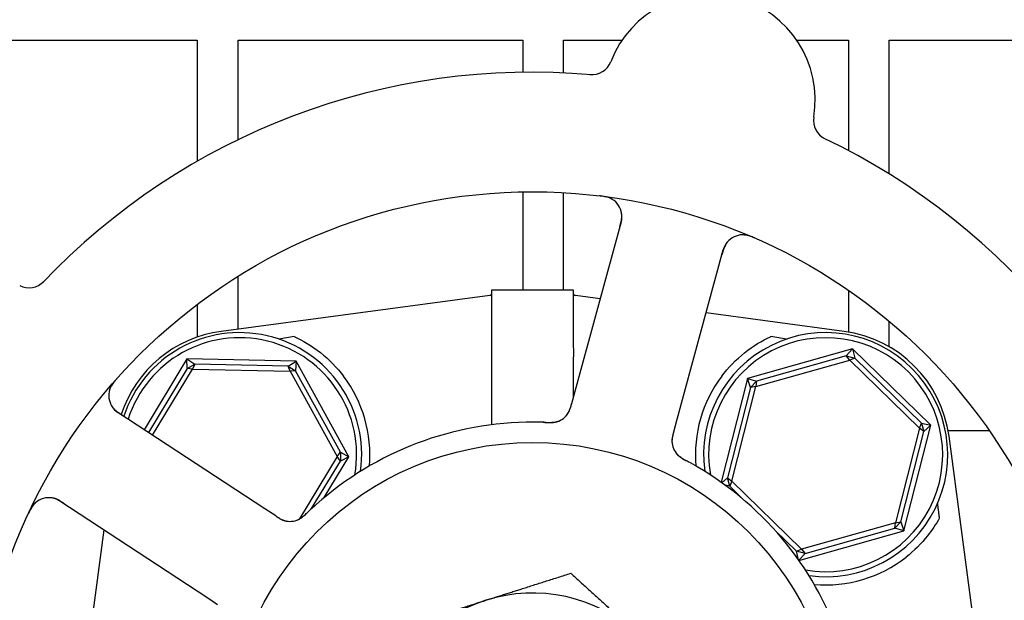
# Model space of a CAD drawing. Header units: inches. Extents: x 36 to 1719, y -84 to 1122.
# Tile 539 of 558: x 1066.39 to 1069.41, y 861.76 to 863.54. Entities that reach past the tile are written whole.
import ezdxf

# ---------------------------------------------------------------- set-up
doc = ezdxf.new("R2010")
doc.units = ezdxf.units.IN
doc.header["$LTSCALE"] = 48
doc.header["$MEASUREMENT"] = 0
doc.layers.add('Dimension (ANSI)', color=7, linetype='Continuous', lineweight=25)
doc.layers.add('Visible (ANSI)', color=7, linetype='Continuous', lineweight=30)
doc.styles.add('Note Text (ANSI)', font='tahoma.ttf')
doc.dimstyles.new('Architectural (ANSI)', dxfattribs={"dimscale": 48, "dimtxt": 0.125, "dimasz": 0.098425, "dimexe": 0.125, "dimexo": 0.0625, "dimgap": 0.031496, "dimtad": 0, "dimtih": 1, "dimtoh": 1, "dimdec": 4, "dimrnd": 1e-08, "dimzin": 3, "dimdsep": 46, "dimlunit": 4, "dimtxsty": 'Note Text (ANSI)', "dimcen": 0.09, "dimdle": 0.393701, "dimclrd": 256, "dimclre": 256, "dimclrt": 256, "dimadec": 0, "dimazin": 3, "dimtfac": 0.96, "dimtofl": 0, "dimtmove": 0, "dimatfit": 3, "dimfxl": 1, "dimfrac": 2, "dimtolj": 1, "dimtzin": 12, "dimlwd": -1, "dimlwe": -1, "dimarcsym": 0})

# ---------------------------------------------------------------- blocks, each defined once
blk = doc.blocks.new('*D17')
at = {"layer": 'Defpoints', "color": 0, "transparency": 16777216}
for p in [(1046.9177, 898.4914), (1046.9177, 757.4914), (1135.1195, 757.4914)]:
    blk.add_point(p, dxfattribs=at)
at = {"layer": 'Dimension (ANSI)', "transparency": 16777216}
for p, q in [((1049.9177, 898.4914), (1141.1195, 898.4914)), ((1135.1195, 893.767), (1135.1195, 837.1221)), ((1135.1195, 762.2158), (1135.1195, 827.8607)), ((1049.9177, 757.4914), (1141.1195, 757.4914))]:
    blk.add_line(p, q, dxfattribs=at)
for points in [[(1134.3321, 893.767), (1135.9069, 893.767), (1135.1195, 898.4914)], [(1134.3321, 762.2158), (1135.9069, 762.2158), (1135.1195, 757.4914)]]:
    blk.add_solid(points, dxfattribs=at)
at = {"layer": 'Dimension (ANSI)', "transparency": 16777216, "insert": (1125.0215, 835.6103), "char_height": 6, "attachment_point": 1, "style": 'Note Text (ANSI)'}
blk.add_mtext('\\A1;11\'-9"', dxfattribs=at)

msp = doc.modelspace()

# ---------------------------------------------------------------- linework, layer by layer
at = {"layer": 'Visible (ANSI)'}
for p, q in [((1066.06018, 863.47765), (1066.93518, 863.47765)), ((1066.93518, 863.47765), (1066.93518, 863.1053)), ((1067.06018, 863.17122), (1067.06018, 863.47765)), ((1067.06018, 863.47765), (1067.93518, 863.47765)), ((1067.93518, 863.47765), (1067.93518, 863.37868)), ((1068.06018, 863.37671), (1068.06018, 863.47765)), ((1068.06018, 863.47765), (1068.23988, 863.47765)), ((1068.77574, 863.47765), (1068.93518, 863.47765)), ((1068.93518, 863.47765), (1068.93518, 863.13813)), ((1069.06018, 863.06636), (1069.06018, 863.47765)), ((1069.06018, 863.47765), (1069.93518, 863.47765)), ((1067.93518, 863.01114), (1067.93518, 862.71015)), ((1068.06018, 862.71015), (1068.06018, 863.00874)), ((1068.2371, 862.91876), (1068.09516, 862.39845)), ((1068.40871, 862.31292), (1068.55064, 862.83323)), ((1067.06018, 862.58969), (1067.06018, 862.75194)), ((1067.84003, 862.53654), (1067.84003, 862.71015)), ((1067.84003, 862.71015), (1068.09003, 862.71015)), ((1068.09003, 862.71015), (1068.09003, 862.53654)), ((1068.93518, 862.70901), (1068.93518, 862.58075)), ((1066.93518, 862.66587), (1066.93518, 862.56545)), ((1067.83324, 862.6926), (1067.00836, 862.5828)), ((1068.17265, 862.68251), (1068.09681, 862.6926)), ((1068.92169, 862.5828), (1068.49772, 862.63923)), ((1069.06018, 862.53556), (1069.06018, 862.61393)), ((1068.94786, 862.5291), (1068.62481, 862.43823)), ((1068.92836, 862.50738), (1068.94786, 862.5291)), ((1068.94786, 862.5291), (1068.95459, 862.5007)), ((1069.18807, 862.29476), (1068.94786, 862.5291)), ((1066.90316, 862.49786), (1066.77186, 862.28074)), ((1066.90316, 862.49786), (1066.92748, 862.48174)), ((1066.90377, 862.46869), (1066.90316, 862.49786)), ((1067.23867, 862.49106), (1066.90316, 862.49786)), ((1067.21372, 862.47594), (1067.23867, 862.49106)), ((1067.23867, 862.49106), (1067.23687, 862.46194)), ((1067.40054, 862.1971), (1067.23867, 862.49106)), ((1067.83975, 862.29602), (1067.83975, 862.50444)), ((1068.0903, 862.38063), (1068.0903, 862.50444)), ((1068.65064, 862.41304), (1068.93895, 862.49413)), ((1068.92836, 862.50738), (1068.65277, 862.42987)), ((1068.92836, 862.50738), (1068.95459, 862.5007)), ((1068.93895, 862.49413), (1068.92836, 862.50738)), ((1068.95459, 862.5007), (1068.93895, 862.49413)), ((1068.93895, 862.49413), (1069.15334, 862.28499)), ((1069.15952, 862.30079), (1068.95459, 862.5007)), ((1066.90377, 862.46869), (1066.78494, 862.27217)), ((1066.79801, 862.26359), (1066.92056, 862.46625)), ((1066.90377, 862.46869), (1066.92748, 862.48174)), ((1066.92056, 862.46625), (1066.90377, 862.46869)), ((1066.92748, 862.48174), (1066.92056, 862.46625)), ((1066.92056, 862.46625), (1067.22, 862.46018)), ((1067.21372, 862.47594), (1066.92748, 862.48174)), ((1067.21372, 862.47594), (1067.23687, 862.46194)), ((1067.22, 862.46018), (1067.21372, 862.47594)), ((1067.23687, 862.46194), (1067.22, 862.46018)), ((1067.22, 862.46018), (1067.36446, 862.19783)), ((1067.37497, 862.21115), (1067.23687, 862.46194)), ((1068.62481, 862.43823), (1068.54363, 862.11951)), ((1068.62481, 862.43823), (1068.65277, 862.42987)), ((1068.63387, 862.41049), (1068.62481, 862.43823)), ((1068.63387, 862.41049), (1068.65277, 862.42987)), ((1068.65277, 862.42987), (1068.65064, 862.41304)), ((1068.09516, 862.39845), (1068.08466, 862.35994)), ((1068.63387, 862.41049), (1068.5632, 862.13306)), ((1068.57671, 862.1228), (1068.65064, 862.41304)), ((1068.65064, 862.41304), (1068.63387, 862.41049)), ((1067.1425, 862.03767), (1066.69151, 862.33344)), ((1068.39821, 862.27444), (1068.40871, 862.31292)), ((1069.15334, 862.28499), (1069.15952, 862.30079)), ((1069.15952, 862.30079), (1069.16685, 862.27474)), ((1069.15952, 862.30079), (1069.18807, 862.29476)), ((1069.15334, 862.28499), (1069.07941, 861.99476)), ((1069.09618, 861.9973), (1069.16685, 862.27474)), ((1069.10524, 861.96956), (1069.18807, 862.29476)), ((1069.16685, 862.27474), (1069.15334, 862.28499)), ((1069.18807, 862.29476), (1069.16685, 862.27474)), ((1069.36765, 862.27765), (1069.24125, 862.27765)), ((1069.34085, 861.53247), (1069.24392, 862.26056)), ((1067.36446, 862.19783), (1067.37497, 862.21115)), ((1067.37497, 862.21115), (1067.37442, 862.18409)), ((1067.37497, 862.21115), (1067.40054, 862.1971)), ((1067.36446, 862.19783), (1067.24875, 862.00647)), ((1067.28619, 862.03819), (1067.37442, 862.18409)), ((1067.3251, 862.07233), (1067.40054, 862.1971)), ((1067.37442, 862.18409), (1067.36446, 862.19783)), ((1067.40054, 862.1971), (1067.37442, 862.18409)), ((1068.5466, 862.11739), (1068.5632, 862.13306)), ((1068.5632, 862.13306), (1068.57671, 862.1228)), ((1068.57053, 862.10701), (1068.5632, 862.13306)), ((1068.57671, 862.1228), (1068.57053, 862.10701)), ((1068.7911, 861.91366), (1068.57671, 862.1228)), ((1068.57053, 862.10701), (1068.55698, 862.10987)), ((1068.57053, 862.10701), (1068.61313, 862.06545)), ((1066.51327, 862.06167), (1066.96426, 861.7659)), ((1067.17585, 862.0158), (1067.1425, 862.03767)), ((1066.6479, 861.97338), (1066.55878, 861.3039)), ((1068.71029, 861.97067), (1068.77546, 861.90709)), ((1068.78313, 861.87896), (1069.10524, 861.96956)), ((1069.07941, 861.99476), (1068.7911, 861.91366)), ((1068.80169, 861.90041), (1069.07729, 861.97793)), ((1069.09618, 861.9973), (1069.07729, 861.97793)), ((1069.07729, 861.97793), (1069.07941, 861.99476)), ((1069.10524, 861.96956), (1069.07729, 861.97793)), ((1069.07941, 861.99476), (1069.09618, 861.9973)), ((1069.09618, 861.9973), (1069.10524, 861.96956)), ((1068.77546, 861.90709), (1068.7911, 861.91366)), ((1068.7911, 861.91366), (1068.80169, 861.90041)), ((1068.80169, 861.90041), (1068.77546, 861.90709)), ((1068.78162, 861.88111), (1068.77546, 861.90709)), ((1068.80169, 861.90041), (1068.78282, 861.8794)), ((1066.96426, 861.7659), (1066.99764, 861.74401))]:
    msp.add_line(p, q, dxfattribs=at)
for radius in [1.7075, 0.9375]:
    msp.add_circle((1067.96503, 861.3039), radius, dxfattribs=at)
for centre, radius, start, end in [((1068.50781, 863.29369), 0.325, 350.66113, 158.82247), ((1068.14648, 863.43368), 0.0625, 265.1302, 338.82247), ((1067.96503, 861.3039), 2.075, 84.99965, 136.48395), ((1068.89018, 863.23081), 0.0625, 170.66113, 244.3534), ((1067.96503, 861.3039), 2.075, 12.99965, 64.48395), ((1068.1768, 862.93521), 0.0625, 344.7418, 82.60325), ((1068.61094, 862.81678), 0.0625, 66.88035, 164.7418), ((1066.41831, 862.77922), 0.0625, 242.66113, 316.3534), ((1067.83221, 862.70035), 0.00781, 277.58266, 0), ((1068.09784, 862.70035), 0.00781, 180, 262.41734), ((1067.05785, 862.21108), 0.375, 97.58266, 161.98149), ((1067.06503, 862.2039), 0.375, 352.17396, 161.65611), ((1068.86503, 862.2039), 0.375, 262.17396, 187.82604), ((1068.8722, 862.21108), 0.375, 7.58266, 82.41734), ((1067.06503, 862.2039), 0.35938, 350.02465, 162.32065), ((1068.86503, 862.2039), 0.35938, 260.02465, 189.97535), ((1066.72578, 862.38571), 0.0625, 138.88035, 236.7418), ((1067.06503, 862.2039), 0.4, 355.00108, 37.02739), ((1068.86503, 862.2039), 0.4, 142.97261, 184.99892), ((1068.02123, 862.36491), 0.0625, 287.2706, 328.30345), ((1067.96503, 861.3039), 1, 89.83299, 131.65061), ((1068.45537, 862.24648), 0.0625, 182.31583, 222.22862), ((1067.96503, 861.3039), 1, 17.83299, 59.65061), ((1066.479, 862.00941), 0.0625, 56.7418, 154.60325), ((1067.2201, 862.06152), 0.0625, 254.31583, 294.22862), ((1068.86503, 862.2039), 0.4, 265.00108, 308.18136), ((1067.96503, 861.3039), 0.475, 107.64769, 167.64769), ((1067.96503, 861.3039), 0.475, 47.64769, 107.64769)]:
    msp.add_arc(centre, radius, start, end, dxfattribs=at)
for centre, major_axis, start_param, end_param in [((1070.07486, 862.80186), (-4.33091, -0.57653), 5.4224411, 5.4369311), ((1065.8552, 862.80186), (4.33091, -0.57653), 0.8462542, 0.8607442)]:
    msp.add_ellipse(centre, major_axis=major_axis, ratio=0.0429148, start_param=start_param, end_param=end_param, dxfattribs=at)
for points, knots in [([(1068.21039, 862.98792), (1068.20991, 862.98821), (1068.20929, 862.98858), (1068.20711, 862.98979), (1068.20534, 862.99069), (1068.20159, 862.99225), (1068.1999, 862.99289), (1068.19574, 862.99427), (1068.19312, 862.99501), (1068.18812, 862.99622), (1068.18572, 862.99671), (1068.1807, 862.99762), (1068.17805, 862.99802), (1068.17387, 862.99858), (1068.17228, 862.99877), (1068.17066, 862.99897)], [0.10313051, 0.10313051, 0.10313051, 0.10313051, 0.11603195, 0.11603195, 0.14472133, 0.14472133, 0.16305354, 0.16305354, 0.18481804, 0.18481804, 0.20320409, 0.20320409, 0.22373688, 0.22373688, 0.23709217, 0.23709217, 0.23709217, 0.23709217]), ([(1068.23276, 862.90286), (1068.23292, 862.90345), (1068.23309, 862.90405), (1068.23362, 862.90602), (1068.23399, 862.90739), (1068.23571, 862.91393), (1068.23687, 862.91899), (1068.23824, 862.92706), (1068.23862, 862.93046), (1068.23907, 862.93902), (1068.23862, 862.9442), (1068.23802, 862.94773), (1068.23795, 862.94808), (1068.2379, 862.94839)], [0, 0, 0, 0, 0.00480624, 0.00480624, 0.01589597, 0.01589597, 0.05833405, 0.05833405, 0.09384638, 0.09384638, 0.15340885, 0.15340885, 0.16065924, 0.16065924, 0.16065924, 0.16065924]), ([(1068.64863, 862.86858), (1068.64788, 862.86891), (1068.64714, 862.86923), (1068.644, 862.87059), (1068.6415, 862.87164), (1068.63683, 862.87345), (1068.63466, 862.87423), (1068.6299, 862.87581), (1068.62724, 862.87659), (1068.62294, 862.87766), (1068.62116, 862.87804), (1068.61781, 862.87863), (1068.61623, 862.87884), (1068.61309, 862.87915), (1068.61155, 862.87922), (1068.60965, 862.87925), (1068.6091, 862.87925), (1068.60865, 862.87924)], [0, 0, 0, 0, 0.00673636, 0.00673636, 0.02806078, 0.02806078, 0.0453371, 0.0453371, 0.06652159, 0.06652159, 0.08352225, 0.08352225, 0.101589, 0.101589, 0.12223492, 0.12223492, 0.13206643, 0.13206643, 0.13206643, 0.13206643]), ([(1068.56538, 862.85957), (1068.56493, 862.85907), (1068.56438, 862.85844), (1068.56222, 862.85584), (1068.56074, 862.85384), (1068.55718, 862.84793), (1068.55522, 862.84406), (1068.55205, 862.83631), (1068.55074, 862.83258), (1068.549, 862.82694), (1068.5485, 862.82524), (1068.54744, 862.82151), (1068.54688, 862.81943), (1068.54632, 862.81739)], [0.11682073, 0.11682073, 0.11682073, 0.11682073, 0.13209763, 0.13209763, 0.17640846, 0.17640846, 0.22121697, 0.22121697, 0.25582457, 0.25582457, 0.27005755, 0.27005755, 0.2865375, 0.2865375, 0.2865375, 0.2865375]), ([(1067.23289, 862.56697), (1067.25863, 862.55507), (1067.28683, 862.53848), (1067.33955, 862.49673), (1067.36412, 862.47162), (1067.38436, 862.44478)], [0.44734115, 0.44734115, 0.44734115, 0.44734115, 0.70623872, 0.70623872, 0.9622765, 0.9622765, 0.9622765, 0.9622765]), ([(1068.54569, 862.44478), (1068.56572, 862.47134), (1068.59002, 862.49625), (1068.64219, 862.53777), (1068.67012, 862.55433), (1068.69614, 862.5665), (1068.69665, 862.56673), (1068.69716, 862.56697)], [2.42631307, 2.42631307, 2.42631307, 2.42631307, 2.67966435, 2.67966435, 2.93613641, 2.93613641, 2.94128789, 2.94128789, 2.94128789, 2.94128789]), ([(1067.83975, 862.50444), (1067.83975, 862.50453), (1067.83975, 862.50462), (1067.83975, 862.50498), (1067.83975, 862.50525), (1067.83975, 862.50592), (1067.83975, 862.50633), (1067.83976, 862.50791), (1067.83976, 862.50908), (1067.83979, 862.51293), (1067.83982, 862.51545), (1067.83988, 862.51955), (1067.8399, 862.52084), (1067.83992, 862.52207)], [0.065326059, 0.065326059, 0.065326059, 0.065326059, 0.065886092, 0.065886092, 0.067505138, 0.067505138, 0.069967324, 0.069967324, 0.077104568, 0.077104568, 0.093330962, 0.093330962, 0.101340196, 0.101340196, 0.101340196, 0.101340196]), ([(1068.09013, 862.52207), (1068.09019, 862.51791), (1068.09026, 862.51347), (1068.0903, 862.50791), (1068.0903, 862.50722), (1068.0903, 862.50615), (1068.0903, 862.50577), (1068.0903, 862.50517), (1068.0903, 862.50493), (1068.0903, 862.50461), (1068.0903, 862.50453), (1068.0903, 862.50444)], [0.027184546, 0.027184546, 0.027184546, 0.027184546, 0.056924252, 0.056924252, 0.061161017, 0.061161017, 0.063446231, 0.063446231, 0.064876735, 0.064876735, 0.065401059, 0.065401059, 0.065401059, 0.065401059]), ([(1066.68817, 862.43756), (1066.68763, 862.43695), (1066.68709, 862.43635), (1066.68483, 862.43378), (1066.68306, 862.43172), (1066.67989, 862.42784), (1066.67848, 862.42602), (1066.6755, 862.42198), (1066.67394, 862.41969), (1066.67159, 862.41593), (1066.67069, 862.41436), (1066.66909, 862.41135), (1066.6684, 862.40991), (1066.66714, 862.40702), (1066.66659, 862.40558), (1066.66597, 862.40378), (1066.66581, 862.40325), (1066.66568, 862.40283)], [0, 0, 0, 0, 0.00673636, 0.00673636, 0.02806078, 0.02806078, 0.0453371, 0.0453371, 0.06652159, 0.06652159, 0.08352225, 0.08352225, 0.10158901, 0.10158901, 0.12223493, 0.12223493, 0.13206643, 0.13206643, 0.13206643, 0.13206643]), ([(1066.67102, 862.35559), (1066.67135, 862.35501), (1066.67177, 862.3543), (1066.67358, 862.35144), (1066.67503, 862.34941), (1066.67955, 862.3442), (1066.68262, 862.34115), (1066.68901, 862.33574), (1066.69216, 862.33334), (1066.69698, 862.32994), (1066.69845, 862.32894), (1066.70167, 862.32678), (1066.70347, 862.3256), (1066.70524, 862.32444)], [0.11682073, 0.11682073, 0.11682073, 0.11682073, 0.13209763, 0.13209763, 0.17640845, 0.17640845, 0.22121697, 0.22121697, 0.25582457, 0.25582457, 0.27005755, 0.27005755, 0.2865375, 0.2865375, 0.2865375, 0.2865375]), ([(1068.07034, 862.32624), (1068.07051, 862.32647), (1068.07069, 862.32671), (1068.07138, 862.32764), (1068.07192, 862.32839), (1068.07339, 862.33059), (1068.07433, 862.33212), (1068.07691, 862.3368), (1068.07845, 862.34023), (1068.08081, 862.3466), (1068.08174, 862.34955), (1068.08257, 862.35239)], [0.094581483, 0.094581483, 0.094581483, 0.094581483, 0.09763665, 0.09763665, 0.105884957, 0.105884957, 0.120706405, 0.120706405, 0.149461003, 0.149461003, 0.172558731, 0.172558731, 0.172558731, 0.172558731]), ([(1068.07389, 862.33123), (1068.07389, 862.33123), (1068.07389, 862.33124), (1068.07391, 862.33127), (1068.07395, 862.33133), (1068.07412, 862.3316), (1068.07429, 862.33187), (1068.07505, 862.33313), (1068.07602, 862.33483), (1068.07721, 862.33729), (1068.0775, 862.33793), (1068.07906, 862.34143), (1068.08022, 862.34461), (1068.08196, 862.35029), (1068.08248, 862.35207), (1068.08327, 862.35488), (1068.08354, 862.35586), (1068.08409, 862.35784), (1068.08437, 862.35887), (1068.08465, 862.35988)], [0.05598665, 0.05598665, 0.05598665, 0.05598665, 0.056873, 0.056873, 0.0600697, 0.0600697, 0.06858048, 0.06858048, 0.09786866, 0.09786866, 0.10758076, 0.10758076, 0.14991048, 0.14991048, 0.16694482, 0.16694482, 0.17567446, 0.17567446, 0.18444701, 0.18444701, 0.18444701, 0.18444701]), ([(1068.00553, 862.30307), (1067.99755, 862.30339), (1067.98626, 862.30372), (1067.97633, 862.30383), (1067.97343, 862.30387), (1067.97061, 862.30389), (1067.96794, 862.30389)], [0.48416631, 0.48416631, 0.48416631, 0.48416631, 0.88318571, 0.88318571, 0.88318571, 1, 1, 1, 1]), ([(1067.99743, 862.30337), (1068.0007, 862.30327), (1068.00394, 862.30315), (1068.00992, 862.30301), (1068.01265, 862.30298), (1068.01775, 862.30301), (1068.02016, 862.30307), (1068.02409, 862.30326), (1068.0257, 862.30336), (1068.02922, 862.30365), (1068.03104, 862.30386), (1068.03429, 862.30432), (1068.03571, 862.30457), (1068.03895, 862.30523), (1068.04055, 862.30565), (1068.04331, 862.3065), (1068.04454, 862.30694), (1068.04557, 862.30734)], [0, 0, 0, 0, 0.02532919, 0.02532919, 0.04592781, 0.04592781, 0.06431613, 0.06431613, 0.07801539, 0.07801539, 0.09688899, 0.09688899, 0.1175537, 0.1175537, 0.15067695, 0.15067695, 0.17984281, 0.17984281, 0.17984281, 0.17984281]), ([(1068.00554, 862.30308), (1068.00645, 862.30304), (1068.00734, 862.303), (1068.00916, 862.30293), (1068.01007, 862.30289), (1068.01342, 862.30278), (1068.01592, 862.30272), (1068.02082, 862.30272), (1068.02328, 862.30278), (1068.02697, 862.303), (1068.02836, 862.30312), (1068.03157, 862.30347), (1068.03327, 862.30373), (1068.03587, 862.30422), (1068.03689, 862.30445), (1068.03885, 862.30495), (1068.03979, 862.30523), (1068.04049, 862.30544), (1068.04061, 862.30548), (1068.04061, 862.30548)], [0, 0, 0, 0, 0.00712604, 0.00712604, 0.01419238, 0.01419238, 0.03284312, 0.03284312, 0.05207098, 0.05207098, 0.06472354, 0.06472354, 0.08419423, 0.08419423, 0.09866358, 0.09866358, 0.11516786, 0.11516786, 0.12167905, 0.12167905, 0.12167905, 0.12167905]), ([(1068.39817, 862.27428), (1068.39791, 862.27334), (1068.39765, 862.27239), (1068.39716, 862.27056), (1068.39691, 862.26966), (1068.39622, 862.26704), (1068.39579, 862.26536), (1068.39513, 862.26265), (1068.39488, 862.26157), (1068.39398, 862.25745), (1068.39354, 862.25482), (1068.39306, 862.2508), (1068.39291, 862.24877), (1068.39288, 862.24573), (1068.39289, 862.24491), (1068.39293, 862.24369), (1068.39295, 862.24323), (1068.39296, 862.24302), (1068.39296, 862.243), (1068.39296, 862.243)], [0, 0, 0, 0, 0.00805947, 0.00805947, 0.01607833, 0.01607833, 0.0318321, 0.0318321, 0.04288224, 0.04288224, 0.07619177, 0.07619177, 0.108399, 0.108399, 0.1204764, 0.1204764, 0.12953115, 0.12953115, 0.13163232, 0.13163232, 0.13163232, 0.13163232]), ([(1068.39607, 862.26641), (1068.39581, 862.2654), (1068.39556, 862.26437), (1068.39462, 862.26032), (1068.39401, 862.25719), (1068.39322, 862.25124), (1068.39301, 862.24836), (1068.39299, 862.2439), (1068.39305, 862.24221), (1068.39323, 862.23994), (1068.3933, 862.23925), (1068.39339, 862.23848), (1068.3934, 862.23834), (1068.39342, 862.2382)], [0.01683363, 0.01683363, 0.01683363, 0.01683363, 0.024996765, 0.024996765, 0.048690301, 0.048690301, 0.071674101, 0.071674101, 0.086017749, 0.086017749, 0.092484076, 0.092484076, 0.093980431, 0.093980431, 0.093980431, 0.093980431]), ([(1068.40504, 862.20942), (1068.40537, 862.209), (1068.40571, 862.20857), (1068.40669, 862.20739), (1068.40739, 862.20659), (1068.4086, 862.20532), (1068.40893, 862.20499), (1068.41025, 862.20367), (1068.41143, 862.20257), (1068.41409, 862.20032), (1068.41546, 862.19923), (1068.4181, 862.19726), (1068.41927, 862.19642), (1068.42264, 862.19411), (1068.42507, 862.19254), (1068.42969, 862.18973), (1068.43187, 862.18845), (1068.4369, 862.1856), (1068.43975, 862.18404), (1068.44328, 862.18212), (1068.44397, 862.18174), (1068.44465, 862.18137)], [0.13529988, 0.13529988, 0.13529988, 0.13529988, 0.1504163, 0.1504163, 0.17862375, 0.17862375, 0.18801437, 0.18801437, 0.21370501, 0.21370501, 0.23365386, 0.23365386, 0.24706172, 0.24706172, 0.26969875, 0.26969875, 0.28871804, 0.28871804, 0.31389264, 0.31389264, 0.31994869, 0.31994869, 0.31994869, 0.31994869]), ([(1068.40851, 862.20511), (1068.40851, 862.20511), (1068.40856, 862.20506), (1068.40882, 862.20477), (1068.40914, 862.20442), (1068.41005, 862.20348), (1068.41069, 862.20283), (1068.41275, 862.2009), (1068.41437, 862.19951), (1068.41751, 862.19711), (1068.41888, 862.19613), (1068.42144, 862.19442), (1068.42257, 862.1937), (1068.4256, 862.19182), (1068.42759, 862.19066), (1068.43174, 862.18833), (1068.43394, 862.18715), (1068.43654, 862.18575), (1068.43703, 862.18549), (1068.43751, 862.18523)], [0.07093315, 0.07093315, 0.07093315, 0.07093315, 0.07636583, 0.07636583, 0.08666451, 0.08666451, 0.09983227, 0.09983227, 0.12422952, 0.12422952, 0.14000403, 0.14000403, 0.15098747, 0.15098747, 0.16837574, 0.16837574, 0.18725581, 0.18725581, 0.19162474, 0.19162474, 0.19162474, 0.19162474]), ([(1068.4703, 862.16686), (1068.46201, 862.17171), (1068.45158, 862.1776), (1068.44299, 862.18227), (1068.44103, 862.18334), (1068.43923, 862.18432), (1068.43759, 862.18519)], [0, 0, 0, 0, 0.41999651, 0.41999651, 0.41999651, 0.51583384, 0.51583384, 0.51583384, 0.51583384]), ([(1066.52706, 862.05263), (1066.52654, 862.05297), (1066.52602, 862.05331), (1066.52431, 862.05443), (1066.52313, 862.05521), (1066.51744, 862.05886), (1066.51299, 862.06153), (1066.50573, 862.06532), (1066.50262, 862.06674), (1066.49462, 862.06982), (1066.48955, 862.07099), (1066.486, 862.0715), (1066.48565, 862.07155), (1066.48534, 862.07159)], [0, 0, 0, 0, 0.00480624, 0.00480624, 0.01589597, 0.01589597, 0.05833406, 0.05833406, 0.09384639, 0.09384639, 0.15340885, 0.15340885, 0.16065924, 0.16065924, 0.16065924, 0.16065924]), ([(1066.43925, 862.05764), (1066.43882, 862.05728), (1066.43828, 862.0568), (1066.43646, 862.05511), (1066.43505, 862.05369), (1066.43241, 862.05062), (1066.43127, 862.04921), (1066.42868, 862.04567), (1066.42716, 862.04341), (1066.42448, 862.03903), (1066.42326, 862.0369), (1066.42085, 862.03241), (1066.41965, 862.03001), (1066.41782, 862.0262), (1066.41715, 862.02475), (1066.41646, 862.02328)], [0.10313051, 0.10313051, 0.10313051, 0.10313051, 0.11603194, 0.11603194, 0.14472132, 0.14472132, 0.16305353, 0.16305353, 0.18481803, 0.18481803, 0.20320409, 0.20320409, 0.22373688, 0.22373688, 0.23709216, 0.23709216, 0.23709216, 0.23709216]), ([(1067.23979, 862.0022), (1067.24029, 862.00238), (1067.24081, 862.00258), (1067.24224, 862.00314), (1067.24321, 862.00355), (1067.24479, 862.00432), (1067.24521, 862.00453), (1067.24687, 862.00538), (1067.24828, 862.00616), (1067.25124, 862.00799), (1067.2527, 862.00896), (1067.2554, 862.01086), (1067.25655, 862.01172), (1067.25979, 862.01421), (1067.26204, 862.01604), (1067.26614, 862.01955), (1067.26803, 862.02124), (1067.27229, 862.02514), (1067.27466, 862.02737), (1067.27758, 862.03013), (1067.27815, 862.03067), (1067.27871, 862.0312)], [0.13529989, 0.13529989, 0.13529989, 0.13529989, 0.15041637, 0.15041637, 0.17862377, 0.17862377, 0.18801437, 0.18801437, 0.21370501, 0.21370501, 0.23365387, 0.23365387, 0.24706173, 0.24706173, 0.26969876, 0.26969876, 0.28871805, 0.28871805, 0.31389266, 0.31389266, 0.3199487, 0.3199487, 0.3199487, 0.3199487]), ([(1067.30044, 862.05111), (1067.29326, 862.04473), (1067.28444, 862.03663), (1067.27734, 862.02991), (1067.27572, 862.02837), (1067.27424, 862.02696), (1067.27289, 862.02567)], [0, 0, 0, 0, 0.41999651, 0.41999651, 0.41999651, 0.51583384, 0.51583384, 0.51583384, 0.51583384]), ([(1067.17599, 862.01571), (1067.1768, 862.01517), (1067.17762, 862.01463), (1067.17921, 862.01359), (1067.17999, 862.01309), (1067.18227, 862.01161), (1067.18373, 862.01069), (1067.18611, 862.00923), (1067.18706, 862.00865), (1067.1907, 862.00652), (1067.19306, 862.00529), (1067.19674, 862.00359), (1067.19863, 862.00282), (1067.2015, 862.00186), (1067.20229, 862.00161), (1067.20346, 862.00127), (1067.2039, 862.00115), (1067.2041, 862.0011), (1067.20413, 862.00109), (1067.20413, 862.00109)], [0, 0, 0, 0, 0.00805947, 0.00805947, 0.01607833, 0.01607833, 0.0318321, 0.0318321, 0.04288224, 0.04288224, 0.07619177, 0.07619177, 0.108399, 0.108399, 0.12047641, 0.12047641, 0.12953115, 0.12953115, 0.13163232, 0.13163232, 0.13163232, 0.13163232]), ([(1067.18282, 862.01127), (1067.1837, 862.01072), (1067.1846, 862.01016), (1067.18816, 862.00802), (1067.19095, 862.00647), (1067.19637, 862.00388), (1067.19904, 862.00279), (1067.20328, 862.00139), (1067.2049, 862.00093), (1067.20712, 862.0004), (1067.20779, 862.00025), (1067.20855, 862.0001), (1067.20869, 862.00007), (1067.20883, 862.00004)], [0.016833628, 0.016833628, 0.016833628, 0.016833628, 0.024996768, 0.024996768, 0.048690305, 0.048690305, 0.071674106, 0.071674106, 0.086017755, 0.086017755, 0.092484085, 0.092484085, 0.093980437, 0.093980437, 0.093980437, 0.093980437]), ([(1067.24496, 862.00417), (1067.24496, 862.00417), (1067.24503, 862.0042), (1067.24539, 862.00436), (1067.24582, 862.00455), (1067.247, 862.00512), (1067.24781, 862.00554), (1067.25028, 862.00689), (1067.2521, 862.008), (1067.25535, 862.01025), (1067.25671, 862.01126), (1067.25913, 862.01316), (1067.26017, 862.01401), (1067.26288, 862.01631), (1067.2646, 862.01785), (1067.2681, 862.02108), (1067.26991, 862.0228), (1067.27204, 862.02485), (1067.27243, 862.02523), (1067.27283, 862.02561)], [0.07093315, 0.07093315, 0.07093315, 0.07093315, 0.07636583, 0.07636583, 0.08666451, 0.08666451, 0.09983228, 0.09983228, 0.12422953, 0.12422953, 0.14000404, 0.14000404, 0.15098747, 0.15098747, 0.16837574, 0.16837574, 0.18725582, 0.18725582, 0.19162474, 0.19162474, 0.19162474, 0.19162474]), ([(1069.21395, 862.00832), (1069.20396, 861.99049), (1069.1919, 861.97227), (1069.15896, 861.93088), (1069.13635, 861.90839), (1069.11229, 861.88947)], [0.52955844, 0.52955844, 0.52955844, 0.52955844, 0.6981502, 0.6981502, 0.92955653, 0.92955653, 0.92955653, 0.92955653])]:
    msp.add_open_spline(points, degree=3, knots=knots, dxfattribs=at)
for points in [[(1067.83992, 862.52207), (1067.83999, 862.5269), (1067.84003, 862.53173), (1067.84003, 862.53654)], [(1068.09003, 862.53654), (1068.09003, 862.53156), (1068.09006, 862.52673), (1068.09013, 862.52207)]]:
    msp.add_open_spline(points, degree=3, dxfattribs=at)
for points, weights in [([(1069.2083, 862.05295), (1069.21113, 862.03061), (1069.21395, 862.00832)], [0.999969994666, 0.999969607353, 0.999970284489]), ([(1067.82102, 861.75654), (1067.94231, 861.79513), (1068.08236, 861.83968)], [1, 1.0379548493, 1]), ([(1068.08236, 861.83968), (1068.19097, 861.74067), (1068.28503, 861.65493)], [1, 1.0379548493, 1]), ([(1067.55969, 861.6734), (1067.69974, 861.71796), (1067.82102, 861.75654)], [1, 1.0379548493, 1])]:
    msp.add_rational_spline(points, weights, degree=2, dxfattribs=at)

# ---------------------------------------------------------------- dimensions: what is measured, and where the dimension line sits
at = {"layer": 'Dimension (ANSI)'}
dim = msp.add_linear_dim(base=(1135.11953, 757.4914), p1=(1046.91768, 898.4914), p2=(1046.91768, 757.4914), angle=90, dimstyle='Architectural (ANSI)', override={"dimgap": 0.031496, "dimdec": 4, "dimlfac": 1, "dimtol": 0, "dimlim": 0, "dimtp": 0, "dimtm": 0, "dimtdec": 2, "dimatfit": 1}, dxfattribs=at)
dim.commit()
dim.dimension.update_dxf_attribs({"geometry": '*D17', "text_midpoint": (1135.11953, 832.4914), "dimtype": 160})

doc.saveas('drawing.dxf')
